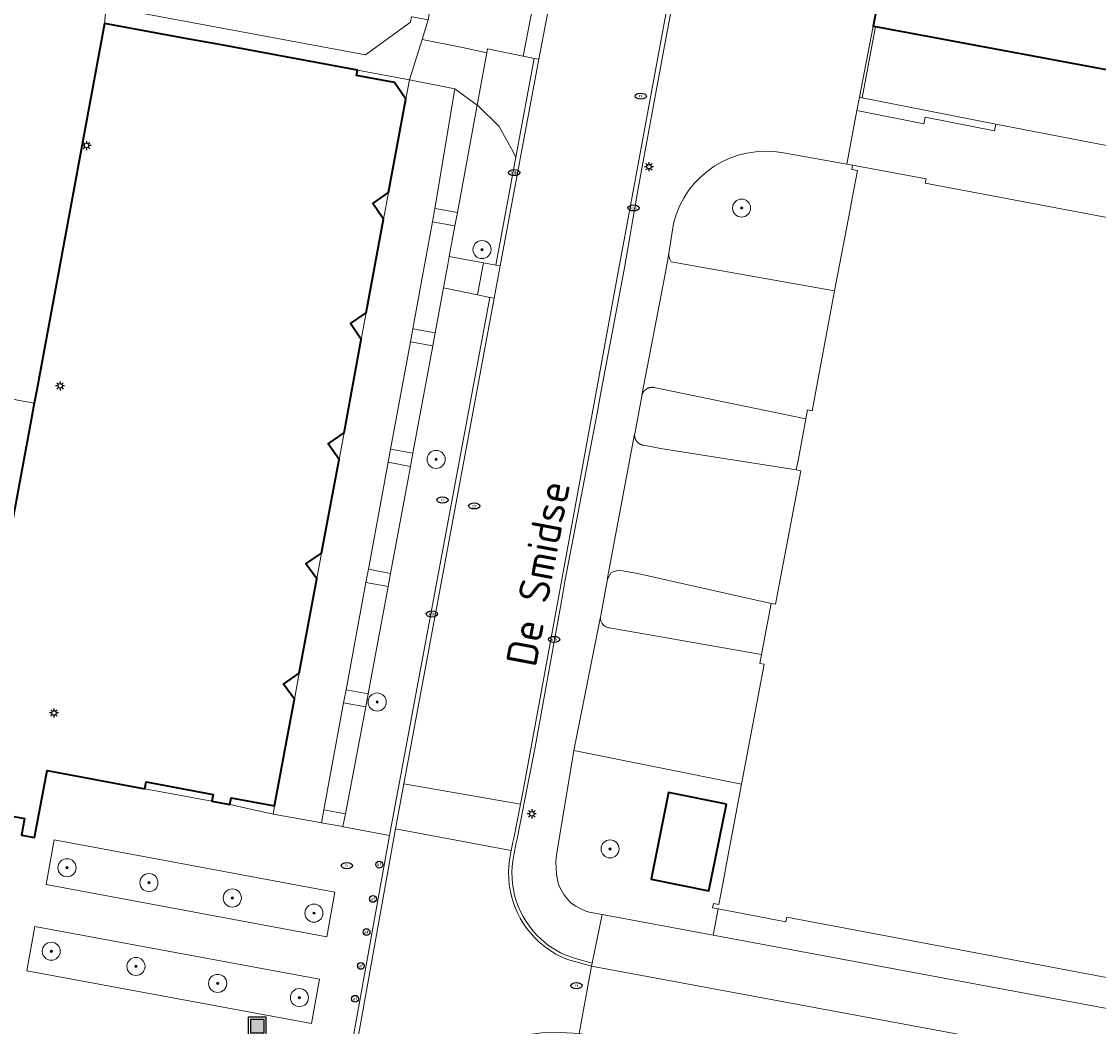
# Model space of a CAD drawing. Header units: metres. Extents: x 152610 to 160096, y 456114 to 462495.
# Tile 400 of 656: x 157823 to 157871, y 460160 to 460204. Entities that reach past the tile are written whole.
import ezdxf
from ezdxf.enums import TextEntityAlignment as Align

# ---------------------------------------------------------------- set-up
doc = ezdxf.new("R2010")
doc.units = ezdxf.units.M
doc.header["$LTSCALE"] = 0.5
doc.layers.get('0').update_dxf_attribs({"linetype": 'CONTINUOUS'})
for name, color, linetype, lineweight in [('B-PV-GR-BEPLANTING_CULTUUR_HEESTERS-GV', 251, 'CONTINUOUS', 18), ('B-PV-GR-BEPLANTING_CULTUUR_ROOS-GV', 251, 'CONTINUOUS', 18), ('B-PV-GR-BEPLANTING_CULTUUR_VASTE PLANTENVAK-GV', 251, 'CONTINUOUS', 18), ('B-PV-GR-BOOM-S', 251, 'CONTINUOUS', 25), ('B-PV-GR-HAAG-GV', 251, 'CONTINUOUS', 13), ('B-PV-IE-MEUBILAIR-S', 251, 'CONTINUOUS', 25), ('B-PV-IE-MEUBILAIR_WEGMEUBILAIR-GV', 251, 'CONTINUOUS', 18), ('B-PV-IE-MEUBILAIR_WEGMEUBILAIR_AFVALBAK-S', 251, 'CONTINUOUS', 25), ('B-PV-IE-TERREINAFSCHEIDING_KUNSTMATIG_MUUR-GV', 251, 'CONTINUOUS', 18), ('B-PV-OG-BEBOUWING-GV', 6, 'CONTINUOUS', 35), ('B-PV-OG-BEBOUWING_OVERBOUWING-GV', 251, 'CONTINUOUS', 18), ('B-PV-OG-TOPOGRAFIE-T18', 1, 'CONTINUOUS', 18), ('B-PV-VH-GESLOTENVERHARDING_ASFALT-GV', 251, 'CONTINUOUS', 18), ('B-PV-VH-GESLOTENVERHARDING_BETON-GV', 251, 'CONTINUOUS', 18), ('B-PV-VH-ONVERHARD_ZAND-GV', 251, 'CONTINUOUS', 18), ('B-PV-VH-OPENVERHARDING_BETONELEMENT-GV', 251, 'CONTINUOUS', 18), ('B-PV-VH-OPENVERHARDING_BETONSTRAATSTEEN-GV', 251, 'CONTINUOUS', 18), ('B-PV-VH-OPENVERHARDING_STRAATBAKSTEEN-GV', 251, 'CONTINUOUS', 18), ('B-PV-VH-OPENVERHARDING_TEGEL-GV', 251, 'CONTINUOUS', 18)]:
    doc.layers.add(name, color=color, linetype=linetype, lineweight=lineweight)
doc.styles.add('NLCS-ISO', font='NLCS-ISO.ttf')
doc.styles.add('NLCS-ISO-M750-T18', font='NLCS-ISO.ttf', dxfattribs={"height": 1.35})

# ---------------------------------------------------------------- blocks, each defined once
blk = doc.blocks.new('SIE-WEG_AFVALBAK-SO')
h = blk.add_hatch(color=256)
h.dxf.hatch_style = 1
h.paths.add_polyline_path([(-1.5, -1.5), (1.5, -1.5), (1.5, 1.5), (-1.5, 1.5)])
for points in [[(-2, -2), (2, -2), (2, 2), (-2, 2)], [(-1.5, -1.5), (1.5, -1.5), (1.5, 1.5), (-1.5, 1.5)]]:
    blk.add_lwpolyline(points, close=True)
blk = doc.blocks.new('SIE-MEUBILAIR_PAAL_LICHTMAST-SO')
for points in [[(-0.62, 0), (-1, 0)], [(-0.71, 0.71), (-0.44, 0.44)], [(0, 1), (0, 0.62)], [(0.44, 0.44), (0.71, 0.71)], [(1, 0), (0.62, 0)], [(-0.71, -0.71), (-0.44, -0.44)], [(0, -0.62), (0, -1)], [(0.44, -0.44), (0.71, -0.71)]]:
    blk.add_lwpolyline(points)
blk.add_circle((0, 0), 0.5)
blk = doc.blocks.new('SIE-MEUBILAIR_PAAL_AFSLUITPAAL-SO')
blk.add_circle((0, 0), 0.75)
at = {"style": 'NLCS-ISO'}
blk.add_text('af', height=0.75, dxfattribs=at).set_placement((0, 0.05), align=Align.MIDDLE_CENTER)
blk = doc.blocks.new('SIE-MEUBILAIR_PUT_DRAINAGEPUT-SO')
blk.add_ellipse((0, 0), major_axis=(1.25, 0), ratio=0.54)
at = {"style": 'NLCS-ISO'}
blk.add_text('dr', height=0.75, dxfattribs=at).set_placement((0.03, 0), align=Align.MIDDLE_CENTER)
blk = doc.blocks.new('SIE-MEUBILAIR_PUT_RIOOLPUT-SO')
blk.add_ellipse((0, 0), major_axis=(1.25, 0), ratio=0.54)
at = {"style": 'NLCS-ISO'}
blk.add_text('ri', height=0.75, dxfattribs=at).set_placement((-0.04, 0.07), align=Align.MIDDLE_CENTER)
blk = doc.blocks.new('SIE-MEUBILAIR_PUT_KOLK-SO')
blk.add_ellipse((0, 0), major_axis=(1.25, 0), ratio=0.54)
at = {"style": 'NLCS-ISO'}
blk.add_text('klk', height=0.75, dxfattribs=at).set_placement((0.03, 0), align=Align.MIDDLE_CENTER)
blk = doc.blocks.new('SGR-BOOM_GBKN-SO')
at = {"linetype": 'ByBlock', "lineweight": 18}
h = blk.add_hatch(color=0, dxfattribs=at)
h.dxf.hatch_style = 1
edge = h.paths.add_edge_path()
edge.add_arc((0, 0), 0.25, 0, 360)
at = {"color": 0, "linetype": 'ByBlock', "lineweight": 18}
for radius in [2, 0.25]:
    blk.add_circle((0, 0), radius, dxfattribs=at)
at = {"color": 0, "linetype": 'ByBlock', "lineweight": 18, "style": 'NLCS-ISO'}
blk.add_attdef('SOORT', (2.5, 0), '', height=1.5, dxfattribs=at)

msp = doc.modelspace()

# ---------------------------------------------------------------- linework, layer by layer
at = {"layer": 'B-PV-GR-BEPLANTING_CULTUUR_HEESTERS-GV', "flags": 128}
for points in [[(157843.306, 460200.231), (157842.311, 460200.955), (157841.433, 460195.666), (157841.45, 460195.663), (157842.427, 460195.48)], [(157842.002, 460193.191), (157842.069, 460193.549), (157842.32, 460194.9), (157841.335, 460195.077), (157841.023, 460193.393), (157840.833, 460192.369), (157840.463, 460190.352), (157841.445, 460190.169), (157841.811, 460192.165)], [(157841.34, 460189.59), (157840.357, 460189.773), (157839.477, 460185.034), (157840.458, 460184.85)], [(157840.35, 460184.27), (157839.366, 460184.455), (157838.497, 460179.724), (157839.477, 460179.541)], [(157839.37, 460178.96), (157838.386, 460179.145), (157837.51, 460174.403), (157838.49, 460174.22)], [(157838.379, 460173.64), (157837.403, 460173.824), (157836.53, 460169.103), (157837.479, 460168.926)], [(157853.95, 460164.716), (157853.704, 460164.762), (157853.741, 460164.958), (157853.987, 460164.912), (157854.219, 460166.14), (157854.311, 460166.632), (157854.99, 460170.228), (157847.574, 460171.717), (157846.921, 460167.821), (157846.813, 460167.088), (157846.78, 460166.807), (157846.796, 460166.509), (157846.812, 460166.267), (157846.836, 460166.071), (157846.88, 460165.859), (157846.947, 460165.693), (157847.019, 460165.56), (157847.136, 460165.348), (157847.292, 460165.152), (157847.463, 460164.978), (157847.664, 460164.834), (157847.883, 460164.723), (157848.104, 460164.623), (157848.256, 460164.575), (157848.831, 460164.468), (157853.732, 460163.555)], [(157854.314, 460169.344), (157853.546, 460165.52), (157850.997, 460166.032), (157851.765, 460169.856)]]:
    msp.add_lwpolyline(points, close=True, dxfattribs=at)
at = {"layer": 'B-PV-GR-BEPLANTING_CULTUUR_HEESTERS-GV'}
msp.add_lwpolyline([(157856.835, 460198.118, 0.399819), (157851.976, 460194.993)], format="xyb", dxfattribs=at)
at = {"layer": 'B-PV-GR-BEPLANTING_CULTUUR_HEESTERS-GV', "flags": 128}
for points in [[(157859.895, 460197.583), (157859.64, 460197.627), (157856.835, 460198.118)], [(157851.976, 460194.993), (157851.766, 460193.671), (157851.776, 460193.553), (157851.813, 460193.419), (157851.871, 460193.306), (157859.101, 460192.024), (157859.78, 460195.621), (157859.872, 460196.112), (157860.104, 460197.34), (157859.858, 460197.387), (157859.895, 460197.583)]]:
    msp.add_lwpolyline(points, dxfattribs=at)
at = {"layer": 'B-PV-GR-BEPLANTING_CULTUUR_ROOS-GV', "flags": 128}
for points in [[(157845.329, 460202.397), (157843.761, 460202.715), (157843.73, 460202.542), (157843.306, 460200.231), (157843.318, 460200.222), (157844.273, 460199.286), (157844.82, 460198.298), (157845.011, 460197.93), (157845.824, 460202.297)], [(157842.427, 460195.48), (157842.32, 460194.9), (157842.069, 460193.549), (157843.581, 460193.265), (157844.124, 460193.163), (157845.011, 460197.93), (157844.82, 460198.298), (157844.273, 460199.286), (157843.318, 460200.222), (157843.306, 460200.231)], [(157840.458, 460184.85), (157840.35, 460184.27), (157839.477, 460179.541), (157839.37, 460178.96), (157838.49, 460174.22), (157838.379, 460173.64), (157837.479, 460168.926), (157837.371, 460168.361), (157837.388, 460168.348), (157837.4, 460168.34), (157839.433, 460167.966), (157843.858, 460191.737), (157843.314, 460191.851), (157841.811, 460192.165), (157841.445, 460190.169), (157841.34, 460189.59)], [(157856.947, 460164.15), (157853.95, 460164.716), (157853.732, 460163.555), (157904.03, 460154.186), (157904.2, 460155.237), (157900.958, 460155.848), (157900.995, 460156.045), (157856.984, 460164.347)]]:
    msp.add_lwpolyline(points, close=True, dxfattribs=at)
at = {"layer": 'B-PV-GR-BEPLANTING_CULTUUR_VASTE PLANTENVAK-GV', "flags": 128}
for points in [[(157824.618, 460167.771), (157824.26, 460165.792), (157836.654, 460163.491), (157837.01, 460165.458)], [(157823.755, 460163.942), (157823.401, 460161.986), (157835.987, 460159.655), (157836.343, 460161.622)]]:
    msp.add_lwpolyline(points, close=True, dxfattribs=at)
at = {"layer": 'B-PV-GR-HAAG-GV', "flags": 128}
for points in [[(157851.054, 460187.762), (157851.046, 460187.763), (157851.038, 460187.763), (157851.03, 460187.762), (157851.021, 460187.762), (157851.013, 460187.762), (157851.005, 460187.761), (157850.996, 460187.76), (157850.988, 460187.759), (157850.98, 460187.758), (157850.971, 460187.757), (157850.963, 460187.756), (157850.955, 460187.754), (157850.947, 460187.753), (157850.939, 460187.751), (157850.931, 460187.749), (157850.922, 460187.747), (157850.914, 460187.745), (157850.906, 460187.742), (157850.898, 460187.74), (157850.891, 460187.738), (157850.883, 460187.735), (157850.875, 460187.732), (157850.867, 460187.729), (157850.859, 460187.726), (157850.852, 460187.722), (157850.844, 460187.719), (157850.837, 460187.716), (157850.829, 460187.712), (157850.822, 460187.708), (157850.814, 460187.704), (157850.807, 460187.7), (157850.8, 460187.696), (157850.793, 460187.692), (157850.786, 460187.687), (157850.779, 460187.683), (157850.772, 460187.678), (157850.765, 460187.673), (157850.758, 460187.668), (157850.752, 460187.663), (157850.745, 460187.658), (157850.738, 460187.653), (157850.732, 460187.647), (157850.726, 460187.642), (157850.72, 460187.636), (157850.714, 460187.631), (157850.708, 460187.625), (157850.702, 460187.619), (157850.696, 460187.613), (157850.69, 460187.607), (157850.685, 460187.6), (157850.679, 460187.594), (157850.674, 460187.588), (157850.669, 460187.581), (157850.664, 460187.575), (157850.659, 460187.568), (157850.654, 460187.561), (157850.649, 460187.554), (157850.644, 460187.548), (157850.64, 460187.541), (157850.635, 460187.534), (157850.631, 460187.526), (157850.627, 460187.519), (157850.623, 460187.512), (157850.619, 460187.505), (157850.615, 460187.497), (157850.611, 460187.49), (157850.608, 460187.482), (157850.605, 460187.474), (157850.601, 460187.467), (157850.598, 460187.459), (157850.595, 460187.451), (157850.592, 460187.443), (157850.59, 460187.435), (157850.587, 460187.428), (157850.585, 460187.42), (157850.582, 460187.412), (157850.58, 460187.404), (157850.578, 460187.396), (157850.576, 460187.387), (157850.574, 460187.378), (157850.573, 460187.371), (157850.265, 460185.714), (157850.264, 460185.706), (157850.262, 460185.698), (157850.262, 460185.69), (157850.262, 460185.683), (157850.261, 460185.674), (157850.261, 460185.667), (157850.261, 460185.659), (157850.261, 460185.651), (157850.261, 460185.643), (157850.261, 460185.635), (157850.261, 460185.627), (157850.262, 460185.619), (157850.262, 460185.611), (157850.263, 460185.603), (157850.264, 460185.595), (157850.265, 460185.587), (157850.266, 460185.58), (157850.268, 460185.572), (157850.269, 460185.564), (157850.271, 460185.556), (157850.272, 460185.549), (157850.274, 460185.541), (157850.276, 460185.533), (157850.278, 460185.525), (157850.281, 460185.518), (157850.283, 460185.51), (157850.286, 460185.503), (157850.288, 460185.495), (157850.291, 460185.488), (157850.294, 460185.48), (157850.297, 460185.473), (157850.3, 460185.466), (157850.303, 460185.459), (157850.307, 460185.451), (157850.31, 460185.444), (157850.314, 460185.437), (157850.318, 460185.43), (157850.322, 460185.424), (157850.326, 460185.417), (157850.33, 460185.41), (157850.334, 460185.403), (157850.339, 460185.397), (157850.343, 460185.39), (157850.348, 460185.384), (157850.353, 460185.377), (157850.355, 460185.374), (157850.362, 460185.365), (157850.367, 460185.359), (157850.373, 460185.353), (157850.378, 460185.347), (157850.383, 460185.341), (157850.389, 460185.335), (157850.394, 460185.33), (157850.4, 460185.324), (157850.406, 460185.319), (157850.412, 460185.313), (157850.418, 460185.308), (157850.424, 460185.303), (157850.43, 460185.298), (157850.436, 460185.293), (157850.442, 460185.288), (157850.449, 460185.283), (157850.455, 460185.279), (157850.462, 460185.274), (157850.468, 460185.27), (157850.475, 460185.266), (157850.482, 460185.262), (157850.489, 460185.258), (157850.496, 460185.254), (157850.503, 460185.25), (157850.51, 460185.246), (157850.517, 460185.243), (157850.524, 460185.24), (157850.531, 460185.236), (157850.539, 460185.233), (157850.546, 460185.23), (157850.553, 460185.227), (157850.561, 460185.225), (157850.568, 460185.222), (157850.576, 460185.219), (157850.583, 460185.217), (157850.591, 460185.215), (157850.599, 460185.213), (157850.606, 460185.211), (157850.614, 460185.209), (157850.622, 460185.207), (157850.63, 460185.206), (157850.637, 460185.204), (157850.645, 460185.203), (157850.653, 460185.202), (157850.661, 460185.201), (157851.4, 460185.061), (157857.405, 460184.111), (157857.498, 460184.602), (157857.831, 460186.371), (157851.129, 460187.755), (157851.121, 460187.756), (157851.113, 460187.758), (157851.104, 460187.759), (157851.096, 460187.76), (157851.088, 460187.761), (157851.08, 460187.761), (157851.071, 460187.762), (157851.063, 460187.762)], [(157850.327, 460179.556), (157849.543, 460179.688), (157849.221, 460179.58), (157849.057, 460179.283), (157848.764, 460177.676), (157848.753, 460177.617), (157848.752, 460177.558), (157848.757, 460177.5), (157848.771, 460177.442), (157848.792, 460177.387), (157848.821, 460177.335), (157848.856, 460177.287), (157848.898, 460177.245), (157848.944, 460177.209), (157848.995, 460177.179), (157849.05, 460177.156), (157849.107, 460177.141), (157849.15, 460177.135), (157855.866, 460175.955), (157856.293, 460178.215)]]:
    msp.add_lwpolyline(points, close=True, dxfattribs=at)
at = {"layer": 'B-PV-IE-MEUBILAIR_WEGMEUBILAIR-GV', "flags": 128}
for points in [[(157844.922, 460167.103), (157845.032, 460167.634), (157845.069, 460167.822), (157845.53, 460170.152), (157845.854, 460171.789), (157846.993, 460178.067), (157847.035, 460178.315), (157847.198, 460179.261), (157848.603, 460186.62), (157848.784, 460187.603), (157849.814, 460193.038), (157850.424, 460196.553), (157851.588, 460202.855), (157852.35, 460206.936), (157852.141, 460206.973), (157849.798, 460194.276), (157849.602, 460193.26), (157845.384, 460170.181), (157845.218, 460169.342), (157844.923, 460167.851), (157844.886, 460167.663), (157844.811, 460167.298), (157844.777, 460167.133)], [(157847.288, 460162.488), (157848.361, 460162.195)], [(157848.361, 460162.195), (157848.388, 460162.325), (157847.654, 460162.529), (157847.315, 460162.639)]]:
    msp.add_lwpolyline(points, dxfattribs=at)
for points in [[(157845.824, 460202.297), (157845.011, 460197.93), (157844.124, 460193.163), (157844.321, 460193.126), (157846.021, 460202.257)], [(157839.691, 460168.261), (157840.059, 460170.24), (157844.055, 460191.696), (157843.858, 460191.737), (157839.433, 460167.966), (157834.721, 460141.756), (157834.928, 460141.72), (157835.115, 460142.749), (157835.346, 460144.036)]]:
    msp.add_lwpolyline(points, close=True, dxfattribs=at)
at = {"layer": 'B-PV-IE-MEUBILAIR_WEGMEUBILAIR-GV'}
for points in [[(157844.777, 460167.133, 0.266329), (157846.03, 460163.269)], [(157846.13, 460163.379, -0.266397), (157844.922, 460167.103)], [(157847.315, 460162.639, -0.10129), (157846.13, 460163.379)], [(157846.03, 460163.269, 0.09163), (157847.288, 460162.488)]]:
    msp.add_lwpolyline(points, format="xyb", dxfattribs=at)
at = {"layer": 'B-PV-IE-TERREINAFSCHEIDING_KUNSTMATIG_MUUR-GV', "flags": 128}
msp.add_lwpolyline([(157860.321, 460200.552), (157860.907, 460203.698), (157860.809, 460203.716), (157860.197, 460200.576), (157860.223, 460200.571)], close=True, dxfattribs=at)
at = {"layer": 'B-PV-OG-BEBOUWING-GV', "flags": 128}
for points in [[(157855.915, 460247.343), (157859.252, 460226.252), (157858.665, 460223.057), (157858.173, 460220.377), (157857.649, 460217.522), (157856.533, 460211.44), (157857.21, 460211.314), (157857.337, 460211.29), (157858.713, 460218.673), (157863.432, 460217.794), (157862.056, 460210.411), (157861.084, 460205.194), (157861.069, 460205.114), (157860.809, 460203.716), (157860.907, 460203.698), (157911.867, 460194.204), (157904.097, 460237.219), (157903.348, 460241.365)], [(157818.56, 460169.59), (157823.3, 460168.71), (157823.16, 460167.98), (157823.74, 460167.87), (157824.3, 460170.84), (157828.62, 460170.03), (157828.68, 460170.33), (157831.639, 460169.78), (157831.58, 460169.48), (157832.38, 460169.33), (157832.429, 460169.633), (157834.353, 460169.274), (157834.94, 460172.42), (157835.232, 460173.99), (157834.744, 460174.651), (157835.444, 460175.131), (157836.218, 460179.3), (157835.73, 460179.96), (157836.43, 460180.44), (157837.2, 460184.57), (157836.72, 460185.27), (157837.42, 460185.75), (157838.18, 460189.88), (157837.7, 460190.58), (157838.4, 460191.06), (157839.17, 460195.19), (157838.69, 460195.89), (157839.39, 460196.37), (157840.15, 460200.5), (157839.65, 460201.23), (157837.97, 460201.54), (157838.01, 460201.78), (157831.924, 460202.902), (157830.41, 460203.179), (157826.84, 460203.84), (157823.84, 460187.657), (157823.73, 460187.062), (157823.7, 460186.9), (157823.593, 460186.319), (157822.42, 460179.95)]]:
    msp.add_lwpolyline(points, dxfattribs=at)
msp.add_lwpolyline([(157854.314, 460169.344), (157851.765, 460169.856), (157850.997, 460166.032), (157853.546, 460165.52)], close=True, dxfattribs=at)
at = {"layer": 'B-PV-OG-BEBOUWING_OVERBOUWING-GV', "flags": 128}
msp.add_lwpolyline([(157880.825, 460193.432), (157863.101, 460196.775), (157863.138, 460196.971), (157859.895, 460197.583), (157859.858, 460197.387), (157860.104, 460197.34), (157859.872, 460196.112), (157859.78, 460195.621), (157859.101, 460192.024), (157858.102, 460186.727), (157857.906, 460186.764), (157857.831, 460186.371), (157857.498, 460184.602), (157857.405, 460184.111), (157857.602, 460184.074), (157856.489, 460178.178), (157856.293, 460178.215), (157855.866, 460175.955), (157855.792, 460175.562), (157855.989, 460175.525), (157854.99, 460170.228), (157854.311, 460166.632), (157854.219, 460166.14), (157853.987, 460164.912), (157853.741, 460164.958), (157853.704, 460164.762), (157853.95, 460164.716), (157856.947, 460164.15), (157856.984, 460164.347), (157900.995, 460156.045)], dxfattribs=at)
at = {"layer": 'B-PV-VH-GESLOTENVERHARDING_ASFALT-GV', "flags": 128}
msp.add_lwpolyline([(157906.808, 460151.345), (157848.361, 460162.195), (157847.806, 460159.216), (157906.4, 460148.354)], close=True, dxfattribs=at)
at = {"layer": 'B-PV-VH-GESLOTENVERHARDING_BETON-GV', "flags": 128}
for points in [[(157844.922, 460167.103), (157845.032, 460167.634), (157845.069, 460167.822), (157845.53, 460170.152), (157845.854, 460171.789), (157846.993, 460178.067), (157847.035, 460178.315), (157847.198, 460179.261), (157848.603, 460186.62), (157848.784, 460187.603), (157849.814, 460193.038), (157850.424, 460196.553), (157851.588, 460202.855), (157852.35, 460206.936), (157852.141, 460206.973), (157849.798, 460194.276), (157849.602, 460193.26), (157845.384, 460170.181), (157845.218, 460169.342), (157844.923, 460167.851), (157844.886, 460167.663), (157844.811, 460167.298), (157844.777, 460167.133)], [(157847.288, 460162.488), (157848.361, 460162.195)], [(157848.361, 460162.195), (157848.388, 460162.325), (157847.654, 460162.529), (157847.315, 460162.639)]]:
    msp.add_lwpolyline(points, dxfattribs=at)
for points in [[(157845.824, 460202.297), (157845.011, 460197.93), (157844.124, 460193.163), (157844.321, 460193.126), (157846.021, 460202.257)], [(157860.321, 460200.552), (157860.223, 460200.571), (157860.197, 460200.576), (157860.082, 460199.987), (157863.044, 460199.406), (157863.102, 460199.7), (157866.167, 460199.088), (157866.226, 460199.382), (157863.161, 460199.995)], [(157839.691, 460168.261), (157840.059, 460170.24), (157844.055, 460191.696), (157843.858, 460191.737), (157839.433, 460167.966), (157834.721, 460141.756), (157834.928, 460141.72), (157835.115, 460142.749), (157835.346, 460144.036)]]:
    msp.add_lwpolyline(points, close=True, dxfattribs=at)
at = {"layer": 'B-PV-VH-GESLOTENVERHARDING_BETON-GV'}
for points in [[(157844.777, 460167.133, 0.266329), (157846.03, 460163.269)], [(157846.13, 460163.379, -0.266397), (157844.922, 460167.103)], [(157847.315, 460162.639, -0.10129), (157846.13, 460163.379)], [(157846.03, 460163.269, 0.09163), (157847.288, 460162.488)]]:
    msp.add_lwpolyline(points, format="xyb", dxfattribs=at)
at = {"layer": 'B-PV-VH-ONVERHARD_ZAND-GV', "flags": 128}
for points in [[(157851.054, 460187.762), (157851.046, 460187.763), (157851.038, 460187.763), (157851.03, 460187.762), (157851.021, 460187.762), (157851.013, 460187.762), (157851.005, 460187.761), (157850.996, 460187.76), (157850.988, 460187.759), (157850.98, 460187.758), (157850.971, 460187.757), (157850.963, 460187.756), (157850.955, 460187.754), (157850.947, 460187.753), (157850.939, 460187.751), (157850.931, 460187.749), (157850.922, 460187.747), (157850.914, 460187.745), (157850.906, 460187.742), (157850.898, 460187.74), (157850.891, 460187.738), (157850.883, 460187.735), (157850.875, 460187.732), (157850.867, 460187.729), (157850.859, 460187.726), (157850.852, 460187.722), (157850.844, 460187.719), (157850.837, 460187.716), (157850.829, 460187.712), (157850.822, 460187.708), (157850.814, 460187.704), (157850.807, 460187.7), (157850.8, 460187.696), (157850.793, 460187.692), (157850.786, 460187.687), (157850.779, 460187.683), (157850.772, 460187.678), (157850.765, 460187.673), (157850.758, 460187.668), (157850.752, 460187.663), (157850.745, 460187.658), (157850.738, 460187.653), (157850.732, 460187.647), (157850.726, 460187.642), (157850.72, 460187.636), (157850.714, 460187.631), (157850.708, 460187.625), (157850.702, 460187.619), (157850.696, 460187.613), (157850.69, 460187.607), (157850.685, 460187.6), (157850.679, 460187.594), (157850.674, 460187.588), (157850.669, 460187.581), (157850.664, 460187.575), (157850.659, 460187.568), (157850.654, 460187.561), (157850.649, 460187.554), (157850.644, 460187.548), (157850.64, 460187.541), (157850.635, 460187.534), (157850.631, 460187.526), (157850.627, 460187.519), (157850.623, 460187.512), (157850.619, 460187.505), (157850.615, 460187.497), (157850.611, 460187.49), (157850.608, 460187.482), (157850.605, 460187.474), (157850.601, 460187.467), (157850.598, 460187.459), (157850.595, 460187.451), (157850.592, 460187.443), (157850.59, 460187.435), (157850.587, 460187.428), (157850.585, 460187.42), (157850.582, 460187.412), (157850.58, 460187.404), (157850.578, 460187.396), (157850.576, 460187.387), (157850.574, 460187.378), (157850.573, 460187.371), (157850.265, 460185.714), (157850.264, 460185.706), (157850.262, 460185.698), (157850.262, 460185.69), (157850.262, 460185.683), (157850.261, 460185.674), (157850.261, 460185.667), (157850.261, 460185.659), (157850.261, 460185.651), (157850.261, 460185.643), (157850.261, 460185.635), (157850.261, 460185.627), (157850.262, 460185.619), (157850.262, 460185.611), (157850.263, 460185.603), (157850.264, 460185.595), (157850.265, 460185.587), (157850.266, 460185.58), (157850.268, 460185.572), (157850.269, 460185.564), (157850.271, 460185.556), (157850.272, 460185.549), (157850.274, 460185.541), (157850.276, 460185.533), (157850.278, 460185.525), (157850.281, 460185.518), (157850.283, 460185.51), (157850.286, 460185.503), (157850.288, 460185.495), (157850.291, 460185.488), (157850.294, 460185.48), (157850.297, 460185.473), (157850.3, 460185.466), (157850.303, 460185.459), (157850.307, 460185.451), (157850.31, 460185.444), (157850.314, 460185.437), (157850.318, 460185.43), (157850.322, 460185.424), (157850.326, 460185.417), (157850.33, 460185.41), (157850.334, 460185.403), (157850.339, 460185.397), (157850.343, 460185.39), (157850.348, 460185.384), (157850.353, 460185.377), (157850.355, 460185.374), (157850.362, 460185.365), (157850.367, 460185.359), (157850.373, 460185.353), (157850.378, 460185.347), (157850.383, 460185.341), (157850.389, 460185.335), (157850.394, 460185.33), (157850.4, 460185.324), (157850.406, 460185.319), (157850.412, 460185.313), (157850.418, 460185.308), (157850.424, 460185.303), (157850.43, 460185.298), (157850.436, 460185.293), (157850.442, 460185.288), (157850.449, 460185.283), (157850.455, 460185.279), (157850.462, 460185.274), (157850.468, 460185.27), (157850.475, 460185.266), (157850.482, 460185.262), (157850.489, 460185.258), (157850.496, 460185.254), (157850.503, 460185.25), (157850.51, 460185.246), (157850.517, 460185.243), (157850.524, 460185.24), (157850.531, 460185.236), (157850.539, 460185.233), (157850.546, 460185.23), (157850.553, 460185.227), (157850.561, 460185.225), (157850.568, 460185.222), (157850.576, 460185.219), (157850.583, 460185.217), (157850.591, 460185.215), (157850.599, 460185.213), (157850.606, 460185.211), (157850.614, 460185.209), (157850.622, 460185.207), (157850.63, 460185.206), (157850.637, 460185.204), (157850.645, 460185.203), (157850.653, 460185.202), (157850.661, 460185.201), (157851.4, 460185.061), (157857.405, 460184.111), (157857.498, 460184.602), (157857.831, 460186.371), (157851.129, 460187.755), (157851.121, 460187.756), (157851.113, 460187.758), (157851.104, 460187.759), (157851.096, 460187.76), (157851.088, 460187.761), (157851.08, 460187.761), (157851.071, 460187.762), (157851.063, 460187.762)], [(157850.327, 460179.556), (157849.543, 460179.688), (157849.221, 460179.58), (157849.057, 460179.283), (157848.764, 460177.676), (157848.753, 460177.617), (157848.752, 460177.558), (157848.757, 460177.5), (157848.771, 460177.442), (157848.792, 460177.387), (157848.821, 460177.335), (157848.856, 460177.287), (157848.898, 460177.245), (157848.944, 460177.209), (157848.995, 460177.179), (157849.05, 460177.156), (157849.107, 460177.141), (157849.15, 460177.135), (157855.866, 460175.955), (157856.293, 460178.215)]]:
    msp.add_lwpolyline(points, close=True, dxfattribs=at)
at = {"layer": 'B-PV-VH-OPENVERHARDING_BETONELEMENT-GV', "flags": 128}
for points in [[(157845.329, 460202.397), (157845.824, 460202.297), (157846.021, 460202.257), (157846.928, 460206.957), (157846.95, 460207.112), (157846.275, 460207.239), (157846.246, 460207.09)], [(157843.314, 460191.851), (157843.858, 460191.737), (157844.055, 460191.696), (157844.321, 460193.126), (157844.124, 460193.163), (157843.581, 460193.265), (157843.508, 460192.88)]]:
    msp.add_lwpolyline(points, close=True, dxfattribs=at)
at = {"layer": 'B-PV-VH-OPENVERHARDING_BETONSTRAATSTEEN-GV', "flags": 128}
for points in [[(157840.866, 460203.13), (157842.648, 460202.782), (157843.73, 460202.542), (157843.761, 460202.715), (157845.329, 460202.397), (157846.246, 460207.09), (157841.905, 460207.942), (157841.819, 460207.959), (157841.139, 460204.005)], [(157826.892, 460204.412), (157826.84, 460203.84), (157830.41, 460203.179), (157831.924, 460202.902), (157838.01, 460201.78), (157840.309, 460201.349), (157840.866, 460203.13), (157841.139, 460204.005), (157840.428, 460204.133), (157840.408, 460204.137), (157840.354, 460203.889), (157838.368, 460202.451), (157827.111, 460204.542)], [(157842.311, 460200.955), (157843.306, 460200.231), (157843.73, 460202.542), (157842.648, 460202.782), (157840.866, 460203.13), (157840.309, 460201.349)], [(157840.357, 460189.773), (157840.463, 460190.352), (157840.833, 460192.369), (157841.023, 460193.393), (157841.335, 460195.077), (157841.433, 460195.666), (157842.311, 460200.955), (157840.309, 460201.349), (157840.15, 460200.5), (157839.39, 460196.37), (157839.17, 460195.19), (157838.4, 460191.06), (157838.18, 460189.88), (157837.42, 460185.75), (157837.2, 460184.57), (157836.43, 460180.44), (157836.218, 460179.3), (157835.444, 460175.131), (157835.232, 460173.99), (157834.94, 460172.42), (157834.353, 460169.274), (157834.296, 460168.972), (157834.285, 460168.901), (157836.12, 460168.58), (157836.423, 460168.527), (157836.53, 460169.103), (157837.403, 460173.824), (157837.51, 460174.403), (157838.386, 460179.145), (157838.497, 460179.724), (157839.366, 460184.455), (157839.477, 460185.034)], [(157841.45, 460195.663), (157841.433, 460195.666), (157841.335, 460195.077), (157842.32, 460194.9), (157842.427, 460195.48)], [(157843.314, 460191.851), (157843.508, 460192.88), (157843.581, 460193.265), (157842.069, 460193.549), (157842.002, 460193.191), (157841.811, 460192.165)], [(157851.592, 460192.687), (157850.582, 460187.412), (157850.585, 460187.42), (157850.587, 460187.428), (157850.59, 460187.435), (157850.592, 460187.443), (157850.595, 460187.451), (157850.598, 460187.459), (157850.601, 460187.467), (157850.605, 460187.474), (157850.608, 460187.482), (157850.611, 460187.49), (157850.615, 460187.497), (157850.619, 460187.505), (157850.623, 460187.512), (157850.627, 460187.519), (157850.631, 460187.526), (157850.635, 460187.534), (157850.64, 460187.541), (157850.644, 460187.548), (157850.649, 460187.554), (157850.654, 460187.561), (157850.659, 460187.568), (157850.664, 460187.575), (157850.669, 460187.581), (157850.674, 460187.588), (157850.679, 460187.594), (157850.685, 460187.6), (157850.69, 460187.607), (157850.696, 460187.613), (157850.702, 460187.619), (157850.708, 460187.625), (157850.714, 460187.631), (157850.72, 460187.636), (157850.726, 460187.642), (157850.732, 460187.647), (157850.738, 460187.653), (157850.745, 460187.658), (157850.752, 460187.663), (157850.758, 460187.668), (157850.765, 460187.673), (157850.772, 460187.678), (157850.779, 460187.683), (157850.786, 460187.687), (157850.793, 460187.692), (157850.8, 460187.696), (157850.807, 460187.7), (157850.814, 460187.704), (157850.822, 460187.708), (157850.829, 460187.712), (157850.837, 460187.716), (157850.844, 460187.719), (157850.852, 460187.722), (157850.859, 460187.726), (157850.867, 460187.729), (157850.875, 460187.732), (157850.883, 460187.735), (157850.891, 460187.738), (157850.898, 460187.74), (157850.906, 460187.742), (157850.914, 460187.745), (157850.922, 460187.747), (157850.931, 460187.749), (157850.939, 460187.751), (157850.947, 460187.753), (157850.955, 460187.754), (157850.963, 460187.756), (157850.971, 460187.757), (157850.98, 460187.758), (157850.988, 460187.759), (157850.996, 460187.76), (157851.005, 460187.761), (157851.013, 460187.762), (157851.021, 460187.762), (157851.03, 460187.762), (157851.038, 460187.763), (157851.046, 460187.763), (157851.054, 460187.762), (157851.063, 460187.762), (157851.071, 460187.762), (157851.08, 460187.761), (157851.088, 460187.761), (157851.096, 460187.76), (157851.104, 460187.759), (157851.113, 460187.758), (157851.121, 460187.756), (157851.129, 460187.755), (157857.831, 460186.371), (157857.906, 460186.764), (157858.102, 460186.727), (157859.101, 460192.024), (157851.871, 460193.306), (157851.813, 460193.419), (157851.776, 460193.553), (157851.766, 460193.671), (157851.716, 460193.334)], [(157841.445, 460190.169), (157840.463, 460190.352), (157840.357, 460189.773), (157841.34, 460189.59)], [(157850.262, 460185.69), (157850.262, 460185.698), (157849.07, 460179.347), (157849.068, 460179.339), (157849.066, 460179.331), (157849.064, 460179.322), (157849.063, 460179.315), (157849.062, 460179.312), (157849.061, 460179.307), (157849.06, 460179.302), (157849.06, 460179.299), (157849.058, 460179.292), (157849.057, 460179.283), (157849.221, 460179.58), (157849.543, 460179.688), (157850.327, 460179.556), (157856.293, 460178.215), (157856.489, 460178.178), (157857.602, 460184.074), (157857.405, 460184.111), (157851.4, 460185.061), (157850.661, 460185.201), (157850.653, 460185.202), (157850.645, 460185.203), (157850.637, 460185.204), (157850.63, 460185.206), (157850.622, 460185.207), (157850.614, 460185.209), (157850.606, 460185.211), (157850.599, 460185.213), (157850.591, 460185.215), (157850.583, 460185.217), (157850.576, 460185.219), (157850.568, 460185.222), (157850.561, 460185.225), (157850.553, 460185.227), (157850.546, 460185.23), (157850.539, 460185.233), (157850.531, 460185.236), (157850.524, 460185.24), (157850.517, 460185.243), (157850.51, 460185.246), (157850.503, 460185.25), (157850.496, 460185.254), (157850.489, 460185.258), (157850.482, 460185.262), (157850.475, 460185.266), (157850.468, 460185.27), (157850.462, 460185.274), (157850.455, 460185.279), (157850.449, 460185.283), (157850.442, 460185.288), (157850.436, 460185.293), (157850.43, 460185.298), (157850.424, 460185.303), (157850.418, 460185.308), (157850.412, 460185.313), (157850.406, 460185.319), (157850.4, 460185.324), (157850.394, 460185.33), (157850.389, 460185.335), (157850.383, 460185.341), (157850.378, 460185.347), (157850.373, 460185.353), (157850.367, 460185.359), (157850.362, 460185.365), (157850.355, 460185.374), (157850.353, 460185.377), (157850.348, 460185.384), (157850.343, 460185.39), (157850.339, 460185.397), (157850.334, 460185.403), (157850.33, 460185.41), (157850.326, 460185.417), (157850.322, 460185.424), (157850.318, 460185.43), (157850.314, 460185.437), (157850.31, 460185.444), (157850.307, 460185.451), (157850.303, 460185.459), (157850.3, 460185.466), (157850.297, 460185.473), (157850.294, 460185.48), (157850.291, 460185.488), (157850.288, 460185.495), (157850.286, 460185.503), (157850.283, 460185.51), (157850.281, 460185.518), (157850.278, 460185.525), (157850.276, 460185.533), (157850.274, 460185.541), (157850.272, 460185.549), (157850.271, 460185.556), (157850.269, 460185.564), (157850.268, 460185.572), (157850.266, 460185.58), (157850.265, 460185.587), (157850.264, 460185.595), (157850.263, 460185.603), (157850.262, 460185.611), (157850.262, 460185.619), (157850.261, 460185.627), (157850.261, 460185.635), (157850.261, 460185.643), (157850.261, 460185.651), (157850.261, 460185.659), (157850.261, 460185.667), (157850.261, 460185.674), (157850.262, 460185.683)], [(157840.458, 460184.85), (157839.477, 460185.034), (157839.366, 460184.455), (157840.35, 460184.27)], [(157838.386, 460179.145), (157839.37, 460178.96), (157839.477, 460179.541), (157838.497, 460179.724)], [(157848.752, 460177.558), (157848.753, 460177.617), (157847.574, 460171.717), (157854.99, 460170.228), (157855.989, 460175.525), (157855.792, 460175.562), (157855.866, 460175.955), (157849.15, 460177.135), (157849.107, 460177.141), (157849.05, 460177.156), (157848.995, 460177.179), (157848.944, 460177.209), (157848.898, 460177.245), (157848.856, 460177.287), (157848.821, 460177.335), (157848.792, 460177.387), (157848.771, 460177.442), (157848.757, 460177.5)], [(157838.49, 460174.22), (157837.51, 460174.403), (157837.403, 460173.824), (157838.379, 460173.64)], [(157837.479, 460168.926), (157836.53, 460169.103), (157836.423, 460168.527), (157837.371, 460168.361)], [(157824.618, 460167.771), (157837.01, 460165.458), (157836.654, 460163.491), (157824.26, 460165.792)], [(157823.755, 460163.942), (157836.343, 460161.622), (157835.987, 460159.655), (157823.401, 460161.986)]]:
    msp.add_lwpolyline(points, close=True, dxfattribs=at)
for points in [[(157856.835, 460198.118), (157859.64, 460197.627), (157860.082, 460199.987), (157860.197, 460200.576), (157860.809, 460203.716), (157861.069, 460205.114), (157861.084, 460205.194), (157856.341, 460206.197), (157855.653, 460206.324), (157852.35, 460206.936), (157851.588, 460202.855), (157850.424, 460196.553), (157849.814, 460193.038), (157848.784, 460187.603), (157848.603, 460186.62), (157847.198, 460179.261), (157847.035, 460178.315), (157846.993, 460178.067), (157845.854, 460171.789), (157845.53, 460170.152), (157845.069, 460167.822), (157845.032, 460167.634), (157844.922, 460167.103)], [(157821.235, 460187.524), (157823.73, 460187.062), (157823.84, 460187.657), (157826.84, 460203.84), (157826.892, 460204.412)], [(157827.111, 460204.542), (157838.368, 460202.451), (157840.354, 460203.889), (157840.408, 460204.137)], [(157880.825, 460193.432), (157863.101, 460196.775), (157863.138, 460196.971), (157859.895, 460197.583), (157859.858, 460197.387), (157860.104, 460197.34), (157859.872, 460196.112), (157859.78, 460195.621), (157859.101, 460192.024), (157858.102, 460186.727), (157857.906, 460186.764), (157857.831, 460186.371), (157857.498, 460184.602), (157857.405, 460184.111), (157857.602, 460184.074), (157856.489, 460178.178), (157856.293, 460178.215), (157855.866, 460175.955), (157855.792, 460175.562), (157855.989, 460175.525), (157854.99, 460170.228), (157854.311, 460166.632), (157854.219, 460166.14), (157853.987, 460164.912), (157853.741, 460164.958), (157853.704, 460164.762), (157853.95, 460164.716), (157856.947, 460164.15), (157856.984, 460164.347), (157900.995, 460156.045)], [(157851.592, 460192.687), (157851.716, 460193.334), (157851.766, 460193.671), (157851.976, 460194.993)], [(157847.315, 460162.639), (157847.654, 460162.529), (157848.388, 460162.325), (157848.831, 460164.468), (157848.256, 460164.575), (157848.104, 460164.623), (157847.883, 460164.723), (157847.664, 460164.834), (157847.463, 460164.978), (157847.292, 460165.152), (157847.136, 460165.348), (157847.019, 460165.56), (157846.947, 460165.693), (157846.88, 460165.859), (157846.836, 460166.071), (157846.812, 460166.267), (157846.796, 460166.509), (157846.78, 460166.807), (157846.813, 460167.088), (157846.921, 460167.821), (157847.574, 460171.717), (157848.753, 460177.617), (157848.764, 460177.676), (157849.057, 460179.283), (157849.058, 460179.292), (157849.06, 460179.299), (157849.06, 460179.302), (157849.061, 460179.307), (157849.062, 460179.312), (157849.063, 460179.315), (157849.064, 460179.322), (157849.066, 460179.331), (157849.068, 460179.339), (157849.07, 460179.347), (157850.262, 460185.698), (157850.264, 460185.706), (157850.265, 460185.714), (157850.573, 460187.371), (157850.574, 460187.378), (157850.576, 460187.387), (157850.578, 460187.396), (157850.58, 460187.404), (157850.582, 460187.412), (157851.592, 460192.687)], [(157834.721, 460141.756), (157839.433, 460167.966), (157837.4, 460168.34), (157837.388, 460168.348), (157837.371, 460168.361), (157836.423, 460168.527), (157836.12, 460168.58), (157834.285, 460168.901), (157832.38, 460169.33), (157831.58, 460169.48), (157828.62, 460170.03), (157824.3, 460170.84), (157823.74, 460167.87), (157823.16, 460167.98)]]:
    msp.add_lwpolyline(points, dxfattribs=at)
at = {"layer": 'B-PV-VH-OPENVERHARDING_BETONSTRAATSTEEN-GV'}
for points in [[(157851.976, 460194.993, -0.399819), (157856.835, 460198.118)], [(157844.922, 460167.103, 0.266397), (157846.13, 460163.379)], [(157846.13, 460163.379, 0.10129), (157847.315, 460162.639)]]:
    msp.add_lwpolyline(points, format="xyb", dxfattribs=at)
at = {"layer": 'B-PV-VH-OPENVERHARDING_STRAATBAKSTEEN-GV', "flags": 128}
for points in [[(157846.973, 460206.951), (157846.928, 460206.957), (157846.021, 460202.257), (157844.321, 460193.126), (157844.055, 460191.696), (157840.059, 460170.24), (157845.218, 460169.342), (157845.384, 460170.181), (157849.602, 460193.26), (157849.798, 460194.276), (157852.141, 460206.973), (157847.616, 460207.839), (157847.432, 460206.886)], [(157839.691, 460168.261), (157844.811, 460167.298), (157844.886, 460167.663), (157844.923, 460167.851), (157845.218, 460169.342), (157840.059, 460170.24)]]:
    msp.add_lwpolyline(points, close=True, dxfattribs=at)
for points in [[(157844.777, 460167.133), (157844.811, 460167.298), (157839.691, 460168.261), (157835.346, 460144.036), (157840.318, 460143.159), (157840.41, 460143.654), (157840.977, 460147.073), (157842.541, 460155.481), (157842.733, 460156.544)], [(157848.361, 460162.195), (157847.288, 460162.488)], [(157845.083, 460159.03), (157845.61, 460159.165), (157846.15, 460159.245), (157846.998, 460159.261), (157847.806, 460159.216), (157848.361, 460162.195)]]:
    msp.add_lwpolyline(points, dxfattribs=at)
at = {"layer": 'B-PV-VH-OPENVERHARDING_STRAATBAKSTEEN-GV'}
for points in [[(157846.03, 460163.269, -0.266329), (157844.777, 460167.133)], [(157847.288, 460162.488, -0.09163), (157846.03, 460163.269)]]:
    msp.add_lwpolyline(points, format="xyb", dxfattribs=at)
at = {"layer": 'B-PV-VH-OPENVERHARDING_TEGEL-GV', "flags": 128}
for points in [[(157918.426, 460188.488), (157918.119, 460190.228), (157909.479, 460238.191), (157909.22, 460239.631), (157905.309, 460261.148), (157903.438, 460260.81), (157905.851, 460247.467), (157905.556, 460247.413), (157906.535, 460241.94), (157906.239, 460241.887), (157903.348, 460241.365), (157904.097, 460237.219), (157907.419, 460237.819), (157915.41, 460193.544), (157911.867, 460194.204), (157860.907, 460203.698)], [(157860.907, 460203.698), (157860.321, 460200.552), (157863.161, 460199.995), (157866.226, 460199.382), (157872.33, 460198.21)], [(157872.33, 460198.21), (157866.226, 460199.382), (157866.167, 460199.088), (157863.102, 460199.7), (157863.044, 460199.406), (157860.082, 460199.987), (157859.64, 460197.627), (157859.895, 460197.583), (157863.138, 460196.971), (157863.101, 460196.775), (157880.825, 460193.432)], [(157904.03, 460154.186), (157853.732, 460163.555), (157848.831, 460164.468), (157848.388, 460162.325), (157848.361, 460162.195), (157906.808, 460151.345)]]:
    msp.add_lwpolyline(points, dxfattribs=at)
msp.add_lwpolyline([(157798.913, 460191.654), (157797.367, 460191.94), (157797.235, 460191.228), (157796.05, 460184.83), (157820.49, 460180.31), (157822.42, 460179.95), (157823.593, 460186.319), (157823.7, 460186.9), (157823.73, 460187.062), (157821.235, 460187.524), (157820.871, 460187.451), (157820.653, 460187.151), (157819.897, 460182.95), (157798.511, 460186.932), (157799.315, 460191.104), (157799.28, 460191.423), (157799.035, 460191.631)], close=True, dxfattribs=at)

# ---------------------------------------------------------------- block references
at = {"layer": 'B-PV-GR-BOOM-S', "xscale": 0.2, "yscale": 0.2, "zscale": 0.2}
for p in [(157854.987, 460195.68), (157843.519, 460193.848), (157841.491, 460184.578), (157838.884, 460173.859), (157849.178, 460167.37), (157825.178, 460166.537), (157828.799, 460165.879), (157832.482, 460165.201), (157836.09, 460164.531), (157824.48, 460162.848), (157828.225, 460162.177), (157831.836, 460161.428), (157835.45, 460160.799)]:
    msp.add_blockref('SGR-BOOM_GBKN-SO', p, dxfattribs=at)
at = {"layer": 'B-PV-IE-MEUBILAIR-S', "xscale": 0.2, "yscale": 0.2, "zscale": 0.2}
for name, p in [('SIE-MEUBILAIR_PUT_RIOOLPUT-SO', (157850.53, 460200.626)), ('SIE-MEUBILAIR_PAAL_LICHTMAST-SO', (157826.043, 460198.444)), ('SIE-MEUBILAIR_PAAL_LICHTMAST-SO', (157850.896, 460197.51)), ('SIE-MEUBILAIR_PUT_KOLK-SO', (157844.94, 460197.252)), ('SIE-MEUBILAIR_PUT_KOLK-SO', (157850.214, 460195.69)), ('SIE-MEUBILAIR_PAAL_LICHTMAST-SO', (157824.873, 460187.825)), ('SIE-MEUBILAIR_PUT_RIOOLPUT-SO', (157841.774, 460182.785)), ('SIE-MEUBILAIR_PUT_DRAINAGEPUT-SO', (157843.176, 460182.522)), ('SIE-MEUBILAIR_PUT_KOLK-SO', (157841.306, 460177.749)), ('SIE-MEUBILAIR_PUT_KOLK-SO', (157846.701, 460176.624)), ('SIE-MEUBILAIR_PAAL_LICHTMAST-SO', (157824.603, 460173.375)), ('SIE-MEUBILAIR_PAAL_LICHTMAST-SO', (157845.717, 460168.919)), ('SIE-MEUBILAIR_PUT_RIOOLPUT-SO', (157837.55, 460166.63)), ('SIE-MEUBILAIR_PAAL_AFSLUITPAAL-SO', (157838.979, 460166.674)), ('SIE-MEUBILAIR_PAAL_AFSLUITPAAL-SO', (157838.698, 460165.161)), ('SIE-MEUBILAIR_PAAL_AFSLUITPAAL-SO', (157838.416, 460163.693)), ('SIE-MEUBILAIR_PAAL_AFSLUITPAAL-SO', (157838.162, 460162.202)), ('SIE-MEUBILAIR_PUT_RIOOLPUT-SO', (157847.688, 460161.328)), ('SIE-MEUBILAIR_PAAL_AFSLUITPAAL-SO', (157837.907, 460160.749))]:
    msp.add_blockref(name, p, dxfattribs=at)
at = {"layer": 'B-PV-IE-MEUBILAIR_WEGMEUBILAIR_AFVALBAK-S', "xscale": 0.2, "yscale": 0.2, "zscale": 0.2}
msp.add_blockref('SIE-WEG_AFVALBAK-SO', (157833.586, 460159.54), dxfattribs=at)

# ---------------------------------------------------------------- texts
at = {"layer": 'B-PV-OG-TOPOGRAFIE-T18', "style": 'NLCS-ISO-M750-T18'}
msp.add_text('De Smidse', height=1.35, rotation=79.4, dxfattribs=at).set_placement((157845.987, 460179.542), align=Align.MIDDLE)

doc.saveas('drawing.dxf')
